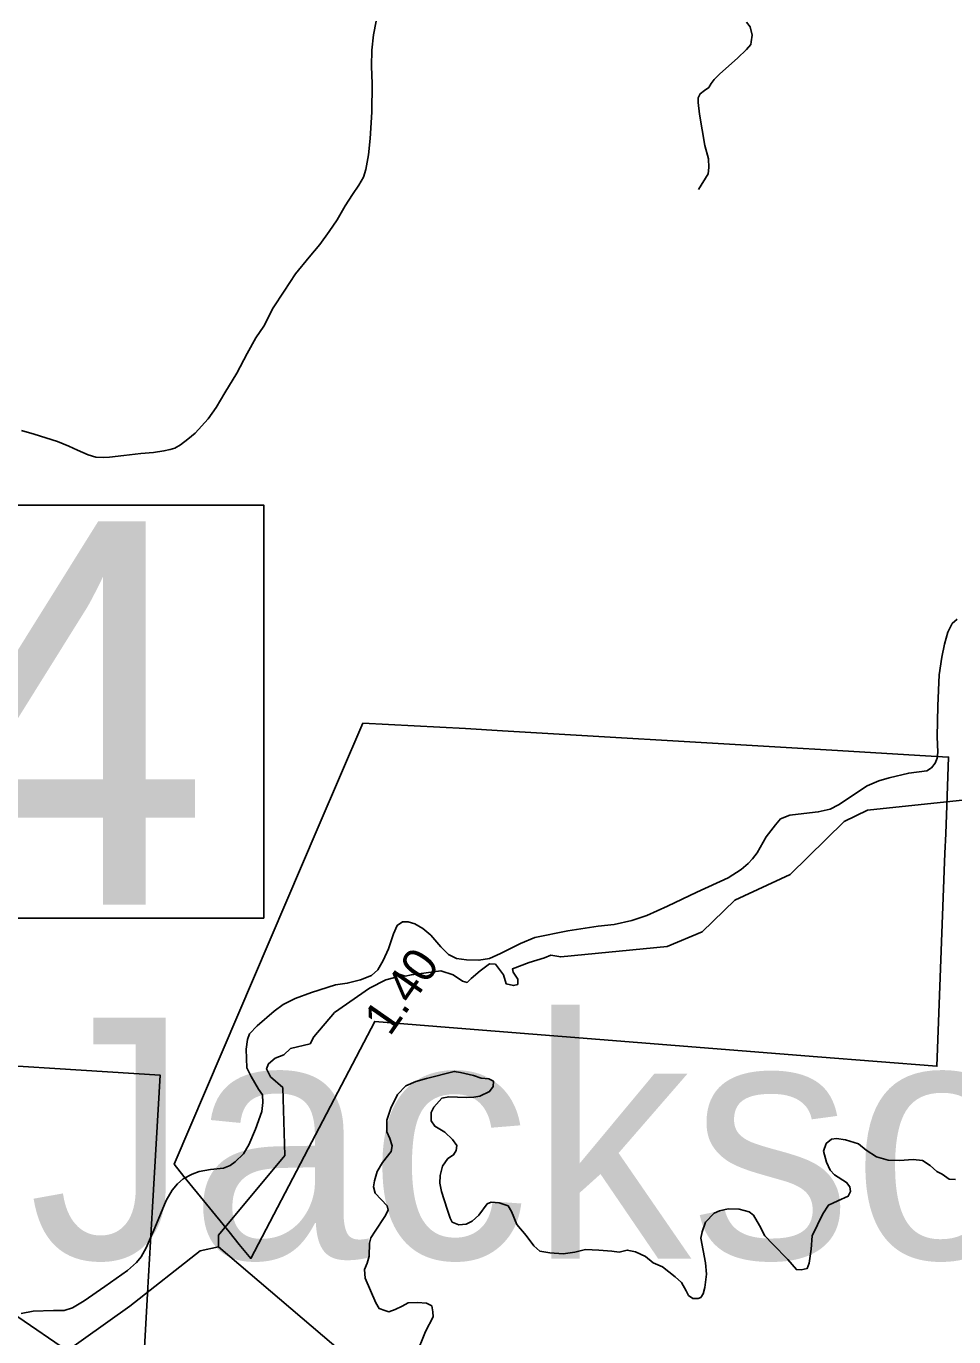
# Model space of a CAD drawing. Extents: x 1159738 to 1321356, y 736314 to 882035.
# Drawn here: x 1185086 to 1188475, y 827438 to 832224 of the extents above; entities that cross this region are included whole.
import ezdxf

# ---------------------------------------------------------------- set-up
doc = ezdxf.new("R2010")
doc.units = 0
for name, color, linetype in [('Exist Boundary Land Use Forest National US Forest Service', 7, 'Continuous'), ('Exist Geographical Mountain Summit Label', 7, 'Continuous'), ('Exist Hydrographic Creek Single Shore', 7, 'Continuous'), ('Exist Hydrographic Misc Water Feature', 7, 'Continuous'), ('Exist Road Non-System Type 51', 7, 'Continuous'), ('Exist Road Primary NC Mileage Hundredths English Label', 7, 'Continuous'), ('Exist Road Primary NC Structure Standard Bridge Number Label', 7, 'Continuous'), ('Exist Road Primary NC Unpaved Attributed', 7, 'Continuous')]:
    doc.layers.add(name, color=color, linetype=linetype)

msp = doc.modelspace()

# ---------------------------------------------------------------- linework, layer by layer
at = {"layer": 'Exist Boundary Land Use Forest National US Forest Service'}
for points in [[(1186826.5, 829651.1), (1186691.3, 829659), (1186316.2, 829679), (1186153.4, 829298.7), (1185626.4, 828067.9), (1185662.4, 828023.7), (1185827.5, 827820.9), (1185864.4, 827775.6), (1185906.4, 827724), (1186129.2, 828150.2), (1186359.4, 828590), (1186661.4, 828565), (1187977.8, 828460.6), (1188413.4, 828426), (1188443, 829204), (1188445.6, 829274.9), (1188449.6, 829378.2), (1188456.3, 829555.1), (1188434.4, 829556.3), (1188372.3, 829560), (1188029, 829580.2), (1187863, 829590), (1186826.5, 829651.1)], [(1184688.9, 828448.9), (1185575.4, 828394), (1185547.9, 827913.1), (1185529.8, 827596.2), (1185507.4, 827200.9), (1185259.6, 827371), (1185032.4, 827526.9)]]:
    msp.add_lwpolyline(points, dxfattribs=at)
at = {"layer": 'Exist Hydrographic Creek Single Shore'}
msp.add_lwpolyline([(1184947.4, 827181.7), (1185465.4, 827550.3), (1185721.4, 827751.9), (1185788.3, 827767)], dxfattribs=at)
at = {"layer": 'Exist Hydrographic Misc Water Feature'}
for points in [[(1185069.1, 830747.9), (1185114.8, 830734.6), (1185158.4, 830721.4), (1185200, 830708.1), (1185241.6, 830691), (1185273.2, 830676), (1185312.8, 830658.9), (1185340.5, 830650.1), (1185368.6, 830649.3), (1185390.6, 830650.7), (1185442.8, 830657.2), (1185505, 830663.5), (1185551.2, 830668.1), (1185589.4, 830673.1), (1185611.6, 830678.4), (1185629.6, 830684), (1185650, 830695.4), (1185676.7, 830716.6), (1185703.3, 830737.9), (1185750.8, 830790.6), (1185780, 830831.8), (1185811.5, 830885), (1185855.7, 830957.7), (1185893.6, 831028.7), (1185925.3, 831085.8), (1185954.5, 831129), (1185988.5, 831196.2), (1186028.2, 831257.1), (1186070.1, 831320), (1186119.8, 831380.5), (1186159.1, 831427.5), (1186192.6, 831474.6), (1186221.8, 831517.8), (1186251.1, 831569), (1186278.4, 831610.3), (1186301.4, 831643.6), (1186318.2, 831673.2), (1186327, 831700.9), (1186336.5, 831754.7), (1186342.3, 831814.6), (1186348.9, 831910.5), (1186349.8, 832014.5), (1186347.8, 832078.6), (1186349.4, 832136.6), (1186354.9, 832192.5), (1186364.4, 832242.3)], [(1188074.3, 829319.9), (1188159.3, 829360.8), (1188518.4, 829399.6), (1188729.4, 829477.5), (1188907.4, 829605.2), (1189371.4, 829776.5), (1189447, 829834.4), (1189516.8, 829885), (1189570.5, 829970.1), (1189592.9, 830064.1), (1189606.7, 830138.9)], [(1186680.4, 828736.4), (1186697.7, 828732.1), (1186712.3, 828746.7), (1186745.1, 828775.1), (1186778.7, 828800.1), (1186800.2, 828798.4), (1186811.4, 828783.8), (1186830.4, 828760.5), (1186839.9, 828726.9), (1186866.6, 828720.8), (1186882.1, 828725.2), (1186882.1, 828744.1), (1186865.7, 828770), (1186863.1, 828782), (1186923.5, 828805.3), (1186979.5, 828821.7), (1187002.8, 828831.2), (1187039, 828825.1), (1187428.3, 828863.4), (1187555.3, 828916.6), (1187675.3, 829032.4), (1187877.4, 829126.9), (1188074.3, 829319.9)], [(1185788.3, 827767), (1185789.3, 827809.7), (1186031.3, 828100.2), (1186023.2, 828348.1), (1185978.4, 828387.7), (1185964.6, 828416.2), (1185971.5, 828435.1), (1185995.7, 828455.8), (1186027.1, 828468.3), (1186052.1, 828490.7), (1186123.6, 828508), (1186137.4, 828533.8), (1186212.4, 828621.8), (1186340.3, 828711.2), (1186399.9, 828741.1), (1186432.6, 828750.6), (1186449, 828761.8), (1186470.6, 828754.9), (1186493.4, 828760.5), (1186601.1, 828775.1), (1186645.9, 828760.5), (1186680.4, 828736.4)], [(1186599.4, 826976.1), (1186317.3, 827316.6), (1185788.3, 827767)]]:
    msp.add_lwpolyline(points, dxfattribs=at)
at = {"layer": 'Exist Road Non-System Type 51'}
for points in [[(1187542.9, 831628.2), (1187577.7, 831685.9), (1187580.4, 831708.6), (1187579, 831739.5), (1187565.6, 831789.1), (1187545.5, 831903), (1187541.5, 831945.9), (1187541.5, 831963.3), (1187548.2, 831978.1), (1187564.3, 831990.1), (1187580.4, 832000.9), (1187588.4, 832015.6), (1187599.1, 832030.4), (1187620.6, 832050.5), (1187684.9, 832108.1), (1187718.3, 832138.9), (1187733.1, 832157.7), (1187734.4, 832167.1), (1187738.4, 832191.2), (1187731.7, 832222.6), (1187718.3, 832238.7)], [(1186473.5, 828354.1), (1186510.3, 828370), (1186548.4, 828381.1), (1186650.3, 828406.9), (1186672.4, 828403.2), (1186720.3, 828392.2), (1186748.6, 828382.3), (1186776.8, 828379.9), (1186794, 828371.3), (1186792.8, 828351.6), (1186779.3, 828334.4), (1186743.6, 828317.2), (1186721.5, 828313.5), (1186693.3, 828312.3), (1186630.7, 828314.7), (1186604.9, 828309.8), (1186575.4, 828276.6), (1186565.6, 828257), (1186565.6, 828226.3), (1186579.1, 828206.6), (1186615.9, 828185.7), (1186644.2, 828158.7), (1186658.9, 828136.5), (1186656.5, 828118.1), (1186647.9, 828102.1), (1186627, 828088.6), (1186607.3, 828061.6), (1186598.7, 828027.2), (1186597.5, 827998.9), (1186603.7, 827968.2), (1186624.5, 827904.3), (1186635.5, 827871.6), (1186642.9, 827856.8), (1186666.2, 827847), (1186693.2, 827849.4), (1186715.3, 827860.5), (1186739.9, 827882.6), (1186770.6, 827923.2), (1186785.3, 827929.3), (1186813.6, 827926.9), (1186846.7, 827915.8), (1186859, 827896.1), (1186878.7, 827848.2), (1186913.1, 827807.6), (1186941.3, 827769.6), (1186962.2, 827751.1), (1186999, 827745), (1187048.1, 827741.3), (1187091.1, 827747.4), (1187130, 827757.3), (1187177.9, 827754.9), (1187225.8, 827751.2), (1187252.8, 827747.5), (1187282.3, 827754.9), (1187311.8, 827748.7), (1187348.6, 827731.5), (1187376.8, 827708.2), (1187411.2, 827693.4), (1187456.7, 827656.6), (1187480, 827635.7), (1187497.2, 827606.2), (1187505.8, 827589), (1187521.8, 827577.9), (1187541.1, 827578.1), (1187550.9, 827581.8), (1187559.5, 827595.3), (1187565.7, 827617.5), (1187571.8, 827666.6), (1187568.1, 827708.4), (1187550.9, 827798.1), (1187555.8, 827821.5), (1187568.1, 827857.1), (1187600, 827889.1), (1187619.7, 827897.7), (1187650.4, 827905), (1187690.9, 827903.8), (1187727.8, 827894), (1187743.7, 827881.7), (1187765.8, 827844.8), (1187784.3, 827806.7), (1187813.7, 827776), (1187869, 827720.7), (1187900.2, 827683.7), (1187917.4, 827682.5), (1187939.5, 827687.4), (1187946.9, 827707.1), (1187954.2, 827757.5), (1187957.9, 827806.6), (1187997.2, 827886.5), (1188016.9, 827918.5), (1188051.2, 827934.4), (1188089.3, 827951.6), (1188097.9, 827968.8), (1188095.5, 827986), (1188083.2, 828002), (1188039, 828029.1), (1188023, 828046.3), (1188009.5, 828075.8), (1187999.7, 828116.3), (1188008.3, 828143.3), (1188027.9, 828159.3)], [(1186510.3, 827369.9), (1186544.6, 827457.2), (1186572.9, 827511.3), (1186571.7, 827529.7), (1186568, 827550.6), (1186548.3, 827560.4), (1186515.2, 827562.9), (1186482, 827561.7), (1186459.9, 827549.4), (1186434.1, 827537.1), (1186410.8, 827529.7), (1186396, 827533.4), (1186375.2, 827540.8), (1186364.1, 827561.7), (1186324.8, 827652.6), (1186322.4, 827683.3), (1186332.2, 827706.7), (1186338.7, 827732.9), (1186339.9, 827779.6), (1186344.9, 827799.3), (1186360.8, 827823.9), (1186396.4, 827876.7), (1186408.7, 827900.1), (1186405, 827916), (1186360.8, 827962.7), (1186354.7, 827986.1), (1186358.4, 828007), (1186368.2, 828041.4), (1186387.8, 828074.6), (1186419.8, 828115.1), (1186423.5, 828134.8), (1186414.9, 828161.8), (1186403.5, 828186.9), (1186403.5, 828228.7), (1186418.2, 828273), (1186442.8, 828323.3), (1186473.5, 828354.1)], [(1188027.9, 828159.3), (1188046.3, 828161.8), (1188079.5, 828156.9), (1188127.4, 828142.1), (1188155.6, 828120), (1188192.5, 828095.4), (1188235.4, 828083.1), (1188277.2, 828081.9), (1188326.3, 828085.6), (1188360.7, 828081.9), (1188389, 828063.5), (1188413.5, 828041.3), (1188433.2, 828031.5), (1188458.5, 828014), (1188481.8, 828012.8)]]:
    msp.add_lwpolyline(points, dxfattribs=at)
at = {"layer": 'Exist Road Primary NC Structure Standard Bridge Number Label'}
msp.add_lwpolyline([(1184666.7, 830475.7), (1185954, 830475.7), (1185954, 828967.1), (1184666.7, 828967.1)], close=True, dxfattribs=at)
at = {"layer": 'Exist Road Primary NC Unpaved Attributed'}
msp.add_lwpolyline([(1185067.4, 827523.3), (1185112.2, 827531.9), (1185186.4, 827534.5), (1185224.3, 827534.5), (1185255.3, 827544), (1185297.5, 827569.8), (1185373, 827621.1), (1185455.7, 827680.6), (1185489.3, 827709), (1185505.7, 827729.7), (1185524.6, 827762.4), (1185556.1, 827835.3), (1185597.5, 827936.1), (1185619.9, 827974), (1185638.8, 827996.4), (1185659.5, 828014.5), (1185692.7, 828032.2), (1185717.7, 828041.7), (1185759.9, 828048.6), (1185806.5, 828053.8), (1185831.5, 828063.2), (1185849.6, 828077), (1185880.6, 828106.3), (1185899.6, 828139.1), (1185923.7, 828196), (1185947.4, 828261), (1185950.8, 828293.8), (1185949.1, 828322.2), (1185934.5, 828342.1), (1185908.6, 828388.6), (1185892.7, 828420.1), (1185890.1, 828488.1), (1185894.4, 828524.3), (1185902.1, 828545), (1185930.6, 828573.5), (1185991.8, 828627.8), (1186025.4, 828651), (1186068.5, 828673.4), (1186128, 828695), (1186216.3, 828723.9), (1186259.4, 828729), (1186307.7, 828741.1), (1186347.3, 828757.5), (1186371.4, 828778.2), (1186390.4, 828812.6), (1186409.4, 828854.9), (1186427.5, 828909.2), (1186442.1, 828940.2), (1186461.1, 828954), (1186481.8, 828954), (1186506.3, 828945.8), (1186534.8, 828928.6), (1186564.9, 828904.4), (1186601.1, 828862.2), (1186629.6, 828833.8), (1186658, 828819.1), (1186695.1, 828814.8), (1186739.9, 828813.1), (1186778.7, 828820), (1186819.6, 828837.6), (1186892, 828874.7), (1186944.6, 828896.2), (1187065.2, 828920.4), (1187176, 828938), (1187234.6, 828944.1), (1187298.4, 828958.7), (1187353.5, 828976), (1187429.4, 829011.3), (1187536.7, 829061.7), (1187650.5, 829114.3), (1187697.9, 829144.5), (1187723.7, 829166), (1187740.1, 829184.1), (1187756.5, 829205.6), (1187790.1, 829263.4), (1187823.7, 829308.2), (1187842.2, 829329.3), (1187875.8, 829343.1), (1187906.9, 829346.6), (1187980.1, 829355.2), (1188023.2, 829365.5), (1188053.4, 829381), (1188159, 829449.6), (1188201.2, 829468.5), (1188239.1, 829479.7), (1188310.6, 829497), (1188377, 829504.7), (1188393.4, 829515.9), (1188407.2, 829533.2), (1188414.9, 829551.3), (1188416.7, 829572.8), (1188414.9, 829629.7), (1188417.1, 829742.2), (1188422.3, 829855.9), (1188431.7, 829919.7), (1188441.2, 829967.1), (1188453.3, 830011.9), (1188469.7, 830043), (1188486.9, 830059.3)], dxfattribs=at)

# ---------------------------------------------------------------- texts
at = {"layer": 'Exist Geographical Mountain Summit Label'}
msp.add_text('Schoolhouse Ridge', height=880, rotation=45.8425, dxfattribs=at).set_placement((1182680.7, 830380.7))
msp.add_text('Jackson', height=880, dxfattribs=at).set_placement((1185094.7, 827723.7))
at = {"layer": 'Exist Road Primary NC Mileage Hundredths English Label'}
msp.add_text('1.40', height=125, rotation=55.1439, dxfattribs=at).set_placement((1186414.5, 828532))
at = {"layer": 'Exist Road Primary NC Structure Standard Bridge Number Label'}
msp.add_text('4', height=1400, dxfattribs=at).set_placement((1184716.8, 829016.4))

doc.saveas('drawing.dxf')
